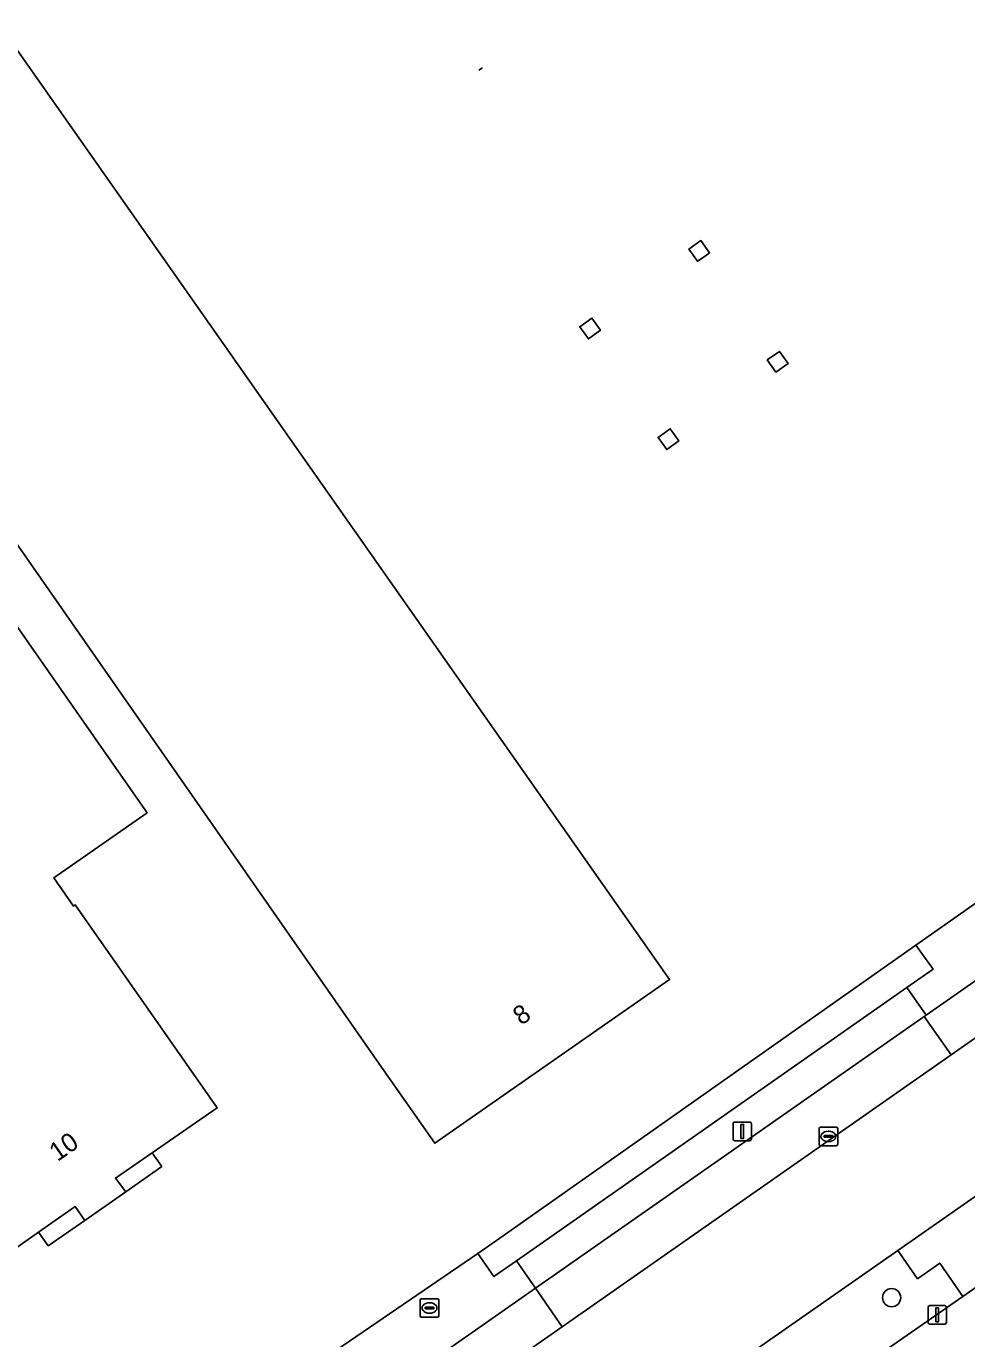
# Model space of a CAD drawing. Extents: x 156702 to 158052, y 387630 to 388992.
# Drawn here: x 157142.2 to 157192.8, y 388018.3 to 388089 of the extents above; entities that cross this region are included whole.
import ezdxf

# ---------------------------------------------------------------- set-up
doc = ezdxf.new("R2010")
doc.units = 0
for name, color, linetype in [('IMGEO_Berm_groen', 7, 'Continuous'), ('IMGEO_Boom', 7, 'Continuous'), ('IMGEO_Brandkraan', 7, 'Continuous'), ('IMGEO_Erf', 7, 'Continuous'), ('IMGEO_Groenvoorziening', 7, 'Continuous'), ('IMGEO_Hek', 7, 'Continuous'), ('IMGEO_Hoogspanningsmast', 7, 'Continuous'), ('IMGEO_Kolk', 7, 'Continuous'), ('IMGEO_Lichtmast', 7, 'Continuous'), ('IMGEO_Pand', 7, 'Continuous'), ('IMGEO_Pand_nummerreeks', 7, 'Continuous'), ('IMGEO_Pand_overbouw', 7, 'Continuous'), ('IMGEO_Parkeervlak_open', 7, 'Continuous'), ('IMGEO_Rijbaan_lokaal_gesloten', 7, 'Continuous'), ('IMGEO_Verkeersbordpaal', 7, 'Continuous'), ('IMGEO_Voetpad_open', 7, 'Continuous')]:
    doc.layers.add(name, color=color, linetype=linetype)

msp = doc.modelspace()

# ---------------------------------------------------------------- linework, layer by layer
at = {"layer": 'IMGEO_Berm_groen'}
msp.add_lwpolyline([(157192.622, 388020.62), (157191.37, 388022.424), (157190.184, 388021.576), (157189.11, 388023.09), (157171.889, 388011.066), (157173.04, 388009.361), (157172, 388008.613), (157173.094, 388007.069)], close=True, dxfattribs=at)
at = {"layer": 'IMGEO_Boom'}
msp.add_circle((157188.782, 388020.558), 0.489, dxfattribs=at)
at = {"layer": 'IMGEO_Brandkraan'}
for p, q in [((157163.417, 388019.578), (157163.417, 388020.43)), ((157163.492, 388020.504), (157164.344, 388020.504)), ((157163.719, 388020.047), (157164.117, 388020.047)), ((157163.905, 388020.284), (157163.93, 388020.284)), ((157164.418, 388020.43), (157164.418, 388019.578)), ((157164.344, 388019.504), (157163.492, 388019.504)), ((157163.676, 388019.998), (157163.676, 388020.01)), ((157164.114, 388019.961), (157163.716, 388019.961)), ((157163.928, 388019.724), (157163.903, 388019.724)), ((157164.16, 388020.01), (157164.16, 388019.998))]:
    msp.add_line(p, q, dxfattribs=at)
for points in [[(157163.417, 388019.578), (157163.417, 388020.43)], [(157163.492, 388020.504), (157164.344, 388020.504)], [(157164.418, 388020.43), (157164.418, 388019.578)], [(157164.344, 388019.504), (157163.492, 388019.504)]]:
    msp.add_lwpolyline(points, dxfattribs=at)
for centre, radius, start, end in [((157163.494, 388020.428), 0.0765, 91.55205, 178.44795), ((157163.494, 388020.428), 0.0765, 91.55205, 178.44795), ((157163.716, 388020.007), 0.0403, 85.87752, 175.75265), ((157164.121, 388020.009), 0.0386, 1.73085, 96.63898), ((157164.342, 388020.428), 0.0765, 1.55205, 88.44795), ((157164.342, 388020.428), 0.0765, 1.55205, 88.44795), ((157163.494, 388019.58), 0.0765, 181.55205, 268.44795), ((157163.494, 388019.58), 0.0765, 181.55205, 268.44795), ((157163.713, 388019.997), 0.0366, 178.93798, 274.71019), ((157164.117, 388020.004), 0.043, 264.86636, 352.45326), ((157164.342, 388019.58), 0.0765, 271.55205, 358.44795), ((157164.342, 388019.58), 0.0765, 271.55205, 358.44795)]:
    msp.add_arc(centre, radius, start, end, dxfattribs=at)
for centre, major_axis, ratio, start_param, end_param in [((157163.904, 388020.004), (-0.387, 0.002), 0.722429, 4.712389, 7.853982), ((157163.929, 388020.004), (-0.39, 0.002), 0.717154, 1.570796, 4.712389)]:
    msp.add_ellipse(centre, major_axis=major_axis, ratio=ratio, start_param=start_param, end_param=end_param, dxfattribs=at)
at = {"layer": 'IMGEO_Erf'}
for points in [[(157098.389, 387975.312), (157099.886, 387976.382), (157105.874, 387980.543), (157106.876, 387981.239), (157118.949, 387989.665), (157126.984, 387995.322), (157134.202, 388000.307), (157141.075, 388005.153), (157149.074, 388010.793), (157158.883, 388017.709), (157166.521, 388022.939), (157167.696, 388023.766), (157190.094, 388039.531), (157196.391, 388043.945), (157196.491, 388044.015), (157197.352, 388044.618), (157207.322, 388051.52), (157218.564, 388059.333), (157281.657, 388103.308), (157286.246, 388106.501), (157283.564, 388110.333), (157275.556, 388121.786), (157271.06, 388128.215)], [(157295.814, 388092.422), (157290.104, 388088.445), (157280.155, 388081.516), (157245.365, 388057.354), (157243.07, 388055.771), (157229.78, 388046.605), (157229.656, 388046.52), (157226.369, 388044.252), (157226.257, 388044.175), (157217.532, 388038.158), (157206.185, 388030.086), (157205.385, 388029.517), (157201.094, 388026.55), (157192.622, 388020.62), (157173.094, 388007.069), (157165.32, 388001.584), (157139.646, 387983.642), (157132.369, 387978.596), (157115.369, 387966.676)]]:
    msp.add_lwpolyline(points, dxfattribs=at)
for points in [[(157141.581, 388087.878), (157173.957, 388041.768), (157176.831, 388037.675), (157164.2, 388028.862), (157161.339, 388032.963), (157129.105, 388079.168)], [(157145.858, 388050.741), (157148.72, 388046.641), (157143.696, 388043.14), (157144.763, 388041.628), (157144.852, 388041.689), (157152.486, 388030.766), (157148.998, 388028.356), (157147.022, 388026.991), (157147.571, 388026.256), (157145.371, 388024.717), (157144.845, 388025.461), (157142.882, 388024.082), (157139.408, 388021.648), (157131.765, 388032.557), (157131.855, 388032.62), (157130.794, 388034.136), (157125.78, 388030.627), (157122.914, 388034.724), (157103.619, 388062.293), (157126.479, 388078.495)], [(157178.524, 388077.424), (157178.989, 388076.771), (157178.688, 388076.558), (157178.337, 388076.309), (157177.873, 388076.962)], [(157172.654, 388073.251), (157173.118, 388072.598), (157172.466, 388072.136), (157172.003, 388072.788)], [(157182.747, 388071.464), (157183.21, 388070.811), (157182.557, 388070.349), (157182.094, 388071.002)], [(157176.87, 388067.301), (157177.332, 388066.648), (157176.679, 388066.186), (157176.217, 388066.839)]]:
    msp.add_lwpolyline(points, close=True, dxfattribs=at)
at = {"layer": 'IMGEO_Groenvoorziening'}
msp.add_lwpolyline([(157167.696, 388023.766), (157166.521, 388022.939), (157167.379, 388021.699), (157168.599, 388022.549), (157189.596, 388037.24), (157191.021, 388038.238), (157190.094, 388039.531)], close=True, dxfattribs=at)
at = {"layer": 'IMGEO_Hek'}
for points in [[(157166.58, 388086.595), (157166.768, 388086.726)], [(157190.094, 388039.531), (157196.391, 388043.945)], [(157167.696, 388023.766), (157190.094, 388039.531)], [(157166.521, 388022.939), (157167.696, 388023.766)], [(157158.883, 388017.709), (157166.521, 388022.939)]]:
    msp.add_lwpolyline(points, dxfattribs=at)
at = {"layer": 'IMGEO_Hoogspanningsmast'}
for points in [[(157177.873, 388076.962), (157178.337, 388076.309), (157178.688, 388076.558), (157178.989, 388076.771), (157178.524, 388077.424)], [(157172.003, 388072.788), (157172.466, 388072.136), (157173.118, 388072.598), (157172.654, 388073.251)], [(157183.21, 388070.811), (157182.747, 388071.464), (157182.094, 388071.002), (157182.557, 388070.349)], [(157176.217, 388066.839), (157176.679, 388066.186), (157177.332, 388066.648), (157176.87, 388067.301)]]:
    msp.add_lwpolyline(points, close=True, dxfattribs=at)
at = {"layer": 'IMGEO_Kolk'}
for p, q in [((157184.882, 388028.809), (157184.882, 388029.661)), ((157184.957, 388029.735), (157185.809, 388029.735)), ((157185.141, 388029.229), (157185.141, 388029.241)), ((157185.184, 388029.278), (157185.582, 388029.278)), ((157185.37, 388029.515), (157185.395, 388029.515)), ((157185.625, 388029.241), (157185.625, 388029.229)), ((157185.883, 388029.661), (157185.883, 388028.809)), ((157185.809, 388028.735), (157184.957, 388028.735)), ((157185.579, 388029.192), (157185.181, 388029.192)), ((157185.393, 388028.955), (157185.368, 388028.955))]:
    msp.add_line(p, q, dxfattribs=at)
for points in [[(157184.882, 388028.809), (157184.882, 388029.661)], [(157184.957, 388029.735), (157185.809, 388029.735)], [(157185.883, 388029.661), (157185.883, 388028.809)], [(157185.809, 388028.735), (157184.957, 388028.735)]]:
    msp.add_lwpolyline(points, dxfattribs=at)
for centre, radius, start, end in [((157184.959, 388029.659), 0.0765, 91.55205, 178.44795), ((157184.959, 388029.659), 0.0765, 91.55205, 178.44795), ((157185.181, 388029.238), 0.0403, 85.87752, 175.75265), ((157185.178, 388029.228), 0.0366, 178.93798, 274.71019), ((157185.582, 388029.235), 0.043, 264.86636, 352.45326), ((157185.586, 388029.24), 0.0386, 1.73085, 96.63898), ((157185.807, 388029.659), 0.0765, 1.55205, 88.44795), ((157185.807, 388029.659), 0.0765, 1.55205, 88.44795), ((157184.959, 388028.811), 0.0765, 181.55205, 268.44795), ((157184.959, 388028.811), 0.0765, 181.55205, 268.44795), ((157185.807, 388028.811), 0.0765, 271.55205, 358.44795), ((157185.807, 388028.811), 0.0765, 271.55205, 358.44795)]:
    msp.add_arc(centre, radius, start, end, dxfattribs=at)
for centre, major_axis, ratio, start_param, end_param in [((157185.369, 388029.235), (-0.387, 0.002), 0.722429, 4.712389, 7.853982), ((157185.394, 388029.235), (-0.39, 0.002), 0.717154, 1.570796, 4.712389)]:
    msp.add_ellipse(centre, major_axis=major_axis, ratio=ratio, start_param=start_param, end_param=end_param, dxfattribs=at)
at = {"layer": 'IMGEO_Lichtmast'}
for p, q in [((157180.351, 388030.004), (157181.141, 388030.004)), ((157181.141, 388030.004), (157180.351, 388030.004)), ((157180.251, 388029.104), (157180.251, 388029.904)), ((157180.251, 388029.904), (157180.251, 388029.104)), ((157181.241, 388029.904), (157181.241, 388029.104)), ((157181.241, 388029.104), (157181.241, 388029.904)), ((157181.141, 388029.004), (157180.351, 388029.004)), ((157180.351, 388029.004), (157181.141, 388029.004))]:
    msp.add_line(p, q, dxfattribs=at)
msp.add_lwpolyline([(157180.671, 388029.879), (157180.821, 388029.879), (157180.821, 388029.129), (157180.671, 388029.129), (157180.671, 388029.879)], dxfattribs=at)
for centre, start, end in [((157180.351, 388029.904), 90, 180), ((157180.351, 388029.904), 90, 180), ((157181.141, 388029.904), 0, 90), ((157181.141, 388029.904), 360, 90), ((157180.351, 388029.104), 180, 270), ((157180.351, 388029.104), 180, 270), ((157181.141, 388029.104), 270, 0), ((157181.141, 388029.104), 270, 0)]:
    msp.add_arc(centre, 0.1, start, end, dxfattribs=at)
at = {"layer": 'IMGEO_Pand'}
for points in [[(157129.105, 388079.168), (157161.339, 388032.963), (157164.2, 388028.862), (157176.831, 388037.675), (157173.957, 388041.768), (157141.581, 388087.878)], [(157142.882, 388024.082), (157144.845, 388025.461), (157145.371, 388024.717), (157147.571, 388026.256), (157147.022, 388026.991), (157148.998, 388028.356), (157152.486, 388030.766), (157144.852, 388041.689), (157144.763, 388041.628), (157143.696, 388043.14), (157148.72, 388046.641), (157145.858, 388050.741), (157126.479, 388078.495), (157103.619, 388062.293), (157122.914, 388034.724), (157125.78, 388030.627), (157130.794, 388034.136), (157131.855, 388032.62), (157131.765, 388032.557), (157139.408, 388021.648)]]:
    msp.add_lwpolyline(points, close=True, dxfattribs=at)
at = {"layer": 'IMGEO_Pand_overbouw'}
for points in [[(157148.998, 388028.356), (157147.022, 388026.991), (157147.571, 388026.256), (157149.51, 388027.616)], [(157145.371, 388024.717), (157144.845, 388025.461), (157142.882, 388024.082), (157143.405, 388023.352)]]:
    msp.add_lwpolyline(points, close=True, dxfattribs=at)
at = {"layer": 'IMGEO_Parkeervlak_open'}
msp.add_lwpolyline([(157191.985, 388033.624), (157190.54, 388035.691), (157169.625, 388021.074), (157171.05, 388018.99)], close=True, dxfattribs=at)
at = {"layer": 'IMGEO_Rijbaan_lokaal_gesloten'}
for points in [[(157284.592, 388098.393), (157283.996, 388097.937), (157223.111, 388055.38), (157209.651, 388045.972), (157202.564, 388041.019), (157199.881, 388039.143), (157191.985, 388033.624), (157171.05, 388018.99), (157160.984, 388011.954), (157153.663, 388006.837), (157136.217, 387994.642), (157131.493, 387991.34), (157121.046, 387984.038), (157104.658, 387972.583), (157104.516, 387972.484)], [(157108.323, 387966.633), (157113.073, 387969.976), (157129.211, 387981.246), (157138.246, 387987.554), (157162.023, 388004.15), (157171.889, 388011.066), (157189.11, 388023.09), (157199.818, 388030.58), (157201.832, 388031.98), (157203.874, 388033.405), (157216.483, 388042.202)]]:
    msp.add_lwpolyline(points, dxfattribs=at)
at = {"layer": 'IMGEO_Verkeersbordpaal'}
for p, q in [((157190.744, 388019.235), (157190.744, 388020.035)), ((157190.744, 388020.035), (157190.744, 388019.235)), ((157190.844, 388020.135), (157191.634, 388020.135)), ((157191.634, 388020.135), (157190.844, 388020.135)), ((157191.734, 388020.035), (157191.734, 388019.235)), ((157191.734, 388019.235), (157191.734, 388020.035)), ((157191.634, 388019.135), (157190.844, 388019.135)), ((157190.844, 388019.135), (157191.634, 388019.135))]:
    msp.add_line(p, q, dxfattribs=at)
msp.add_lwpolyline([(157191.164, 388020.01), (157191.314, 388020.01), (157191.314, 388019.26), (157191.164, 388019.26), (157191.164, 388020.01)], dxfattribs=at)
for centre, start, end in [((157190.844, 388020.035), 90, 180), ((157190.844, 388020.035), 90, 180), ((157191.634, 388020.035), 0, 90), ((157191.634, 388020.035), 360, 90), ((157190.844, 388019.235), 180, 270), ((157190.844, 388019.235), 180, 270), ((157191.634, 388019.235), 270, 0), ((157191.634, 388019.235), 270, 0)]:
    msp.add_arc(centre, 0.1, start, end, dxfattribs=at)
at = {"layer": 'IMGEO_Voetpad_open'}
for points in [[(157196.391, 388043.945), (157190.094, 388039.531), (157191.021, 388038.238), (157189.596, 388037.24), (157190.647, 388035.765), (157198.442, 388041.212), (157200.801, 388042.861), (157199.726, 388044.331), (157198.27, 388043.303), (157197.352, 388044.618), (157196.491, 388044.015)], [(157199.881, 388039.143), (157202.564, 388041.019), (157201.12, 388043.085), (157200.801, 388042.861), (157198.442, 388041.212), (157190.647, 388035.765), (157190.54, 388035.691), (157191.985, 388033.624)], [(157190.54, 388035.691), (157190.647, 388035.765), (157189.596, 388037.24), (157168.599, 388022.549), (157169.625, 388021.074)], [(157201.094, 388026.55), (157199.801, 388028.306), (157200.914, 388029.083), (157199.818, 388030.58), (157189.11, 388023.09), (157190.184, 388021.576), (157191.37, 388022.424), (157192.622, 388020.62)], [(157169.625, 388021.074), (157168.599, 388022.549), (157167.379, 388021.699), (157166.521, 388022.939), (157158.883, 388017.709), (157159.789, 388016.392), (157158.488, 388015.498), (157159.517, 388014.009)], [(157171.05, 388018.99), (157169.625, 388021.074), (157159.517, 388014.009), (157160.984, 388011.954)]]:
    msp.add_lwpolyline(points, close=True, dxfattribs=at)

# ---------------------------------------------------------------- texts
at = {"layer": 'IMGEO_Pand_nummerreeks'}
for s, rotation, p in [('8', 34.90459, (157168.852, 388035.18)), ('10', 34.88167, (157143.904, 388027.855))]:
    msp.add_text(s, height=1, rotation=rotation, dxfattribs=at).set_placement(p)

doc.saveas('drawing.dxf')
